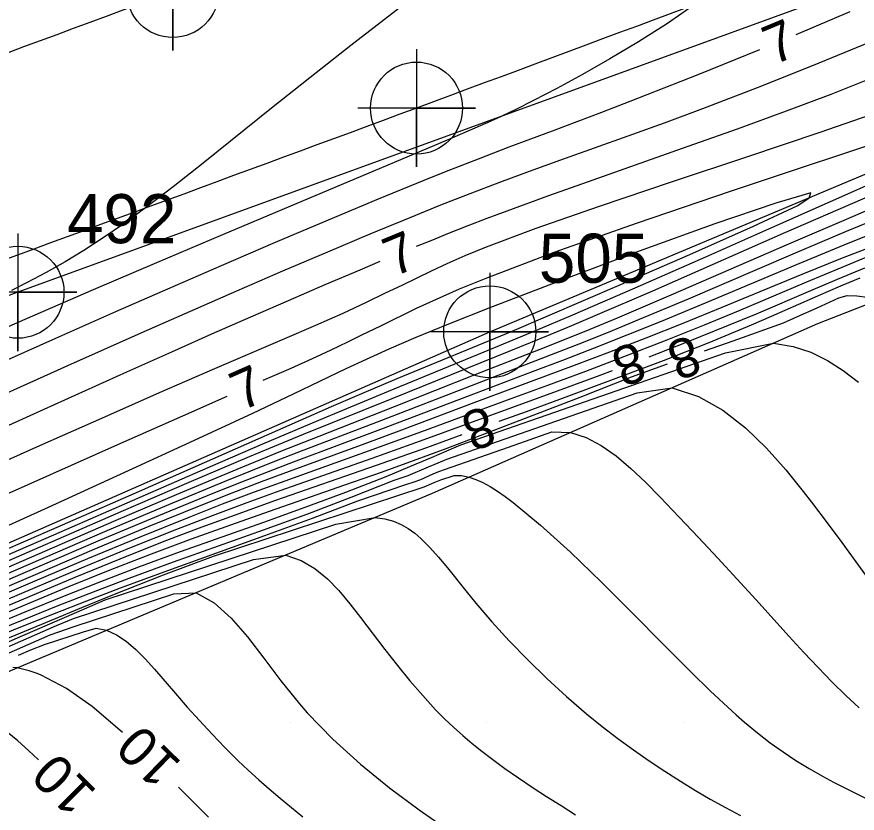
# Model space of a CAD drawing. Extents: x 2602990 to 2605851, y 618069 to 619180.
# Drawn here: x 2603486.05 to 2603528.88, y 618435.36 to 618475.94 of the extents above; entities that cross this region are included whole.
import ezdxf

# ---------------------------------------------------------------- set-up
doc = ezdxf.new("R2010")
doc.units = 0
for name, color, linetype in [('DTM Contours Major', 7, 'Continuous'), ('DTM Contours Major Text', 7, 'Continuous'), ('DTM Contours Minor', 7, 'Continuous'), ('DTM Contours Minor Text', 7, 'Continuous'), ('Exist DTM Breakline', 7, 'Continuous'), ('Exist DTM Breakline Cogo Number', 7, 'Continuous'), ('Exist DTM Breakline Cogo Point CELL', 7, 'Continuous'), ('Exist DTM Crownline', 7, 'Continuous'), ('Exist DTM Crownline Cogo Point CELL', 7, 'Continuous'), ('Exist DTM Drainline', 7, 'Continuous'), ('Exist DTM Drainline Cogo Number', 7, 'Continuous'), ('Exist DTM Drainline Cogo Point CELL', 7, 'Continuous'), ('Exist DTM QL2 LIDAR Elevation Point', 7, 'Continuous'), ('Exist Roads EOP', 7, 'Continuous'), ('Exist Roads EOP Cogo Point CELL', 7, 'Continuous'), ('PH Exist DTM Breakline', 7, 'Continuous')]:
    doc.layers.add(name, color=color, linetype=linetype)

# ---------------------------------------------------------------- blocks, each defined once
blk = doc.blocks.new('EXIST DTM CROWNLINE COGO POINT')
at = {"layer": 'Exist DTM Crownline Cogo Point CELL'}
blk.add_lwpolyline([(0, 0.06), (0, -0.06), (0, 0), (0.06, 0), (-0.06, 0)], dxfattribs=at)
blk.add_circle((0, 0), 0.04688, dxfattribs=at)
blk = doc.blocks.new('EXIST DTM BREAKLINE COGO POINT')
at = {"layer": 'Exist DTM Breakline Cogo Point CELL'}
blk.add_lwpolyline([(0, 0.06), (0, -0.06), (0, 0), (0.06, 0), (-0.06, 0)], dxfattribs=at)
blk.add_circle((0, 0), 0.04688, dxfattribs=at)
blk = doc.blocks.new('EXIST DTM DRAINLINE COGO POINT')
at = {"layer": 'Exist DTM Drainline Cogo Point CELL'}
blk.add_lwpolyline([(0, 0.06), (0, -0.06), (0, 0), (0.06, 0), (-0.06, 0)], dxfattribs=at)
blk.add_circle((0, 0), 0.04688, dxfattribs=at)
blk = doc.blocks.new('EXIST ROADS EOP COGO POINT')
at = {"layer": 'Exist Roads EOP Cogo Point CELL'}
blk.add_lwpolyline([(0, 0.06), (0, -0.06), (0, 0), (0.06, 0), (-0.06, 0)], dxfattribs=at)
blk.add_circle((0, 0), 0.04688, dxfattribs=at)

msp = doc.modelspace()

# ---------------------------------------------------------------- linework, layer by layer
at = {"layer": 'DTM Contours Major'}
for points in [[(2603518.278, 618458.623), (2603520.174, 618459.357), (2603522.323, 618460.222), (2603523.743, 618460.814), (2603526.509, 618461.993), (2603527.881, 618462.574), (2603529.264, 618463.143)], [(2603481.979, 618444.736), (2603486.86, 618446.813), (2603489.349, 618447.862), (2603491.81, 618448.879), (2603494.199, 618449.835), (2603496.028, 618450.537), (2603497.786, 618451.19), (2603499.475, 618451.8), (2603504.165, 618453.456), (2603506.802, 618454.404), (2603513.6, 618456.875), (2603515.77, 618457.676), (2603516.407, 618457.915)], [(2603486.144, 618443.411), (2603486.761, 618443.681), (2603487.461, 618443.955), (2603489.444, 618444.605), (2603490.09, 618444.789), (2603490.624, 618444.678), (2603491.135, 618444.451), (2603491.627, 618444.121), (2603492.109, 618443.706), (2603492.585, 618443.224), (2603493.064, 618442.692), (2603494.134, 618441.455), (2603494.737, 618440.768), (2603495.359, 618440.077), (2603495.999, 618439.386), (2603496.658, 618438.703), (2603497.334, 618438.033), (2603497.849, 618437.546), (2603498.376, 618437.066), (2603498.915, 618436.592), (2603499.47, 618436.12), (2603500.041, 618435.648), (2603500.63, 618435.172)]]:
    msp.add_lwpolyline(points, dxfattribs=at)
at = {"layer": 'DTM Contours Minor'}
for points in [[(2603534.643, 618476.984), (2603532.184, 618475.823), (2603529.478, 618474.635), (2603526.637, 618473.455), (2603523.772, 618472.317), (2603520.998, 618471.257), (2603519.038, 618470.532), (2603517.184, 618469.859), (2603513.755, 618468.635), (2603512.164, 618468.062), (2603510.644, 618467.503), (2603509.142, 618466.931), (2603507.642, 618466.34), (2603506.079, 618465.708), (2603504.049, 618464.868), (2603501.876, 618463.953), (2603499.597, 618462.98), (2603497.254, 618461.967), (2603494.883, 618460.931), (2603492.524, 618459.89), (2603488.639, 618458.155), (2603480.854, 618454.655), (2603475.931, 618452.461), (2603473.397, 618451.337)], [(2603520.67, 618476.615), (2603519.203, 618475.611), (2603517.724, 618474.668), (2603516.268, 618473.795), (2603514.87, 618473), (2603513.564, 618472.293), (2603512.386, 618471.681), (2603511.512, 618471.244), (2603510.739, 618470.872), (2603510.028, 618470.544), (2603509.035, 618470.108), (2603507.982, 618469.658), (2603496.53, 618464.829), (2603493.162, 618463.401), (2603489.945, 618462.027), (2603486.463, 618460.522), (2603483.034, 618459.024), (2603476.505, 618456.153), (2603474.754, 618455.38)], [(2603505.751, 618476.561), (2603503.065, 618474.481), (2603500.977, 618472.838), (2603499.029, 618471.283), (2603495.55, 618468.493), (2603494.016, 618467.283), (2603492.617, 618466.214), (2603491.499, 618465.398), (2603490.459, 618464.68), (2603489.471, 618464.041), (2603488.511, 618463.46), (2603487.552, 618462.918), (2603486.571, 618462.396), (2603485.783, 618461.995)], [(2603537.41, 618476.241), (2603535.733, 618475.427), (2603533.877, 618474.586), (2603531.872, 618473.728), (2603529.748, 618472.86), (2603527.533, 618471.992), (2603525.257, 618471.132), (2603522.755, 618470.218), (2603520.253, 618469.327), (2603515.407, 618467.624), (2603513.137, 618466.818), (2603511.022, 618466.046), (2603510.008, 618465.663), (2603509.031, 618465.287), (2603508.08, 618464.912), (2603507.141, 618464.535), (2603506.404, 618464.232)], [(2603509.993, 618464.22), (2603512.516, 618465.17), (2603515.744, 618466.295), (2603519.411, 618467.529), (2603523.249, 618468.809), (2603526.991, 618470.068), (2603530.369, 618471.243), (2603532.17, 618471.901), (2603533.761, 618472.509), (2603535.175, 618473.074), (2603536.441, 618473.604), (2603537.591, 618474.106), (2603538.656, 618474.587), (2603539.54, 618474.997), (2603540.379, 618475.399), (2603541.171, 618475.797), (2603541.913, 618476.194)], [(2603528.505, 618476.196), (2603525.751, 618475.033)], [(2603523.904, 618474.265), (2603520.751, 618472.985), (2603517.284, 618471.623), (2603515.852, 618471.074), (2603513.336, 618470.124), (2603511.131, 618469.297), (2603509.556, 618468.696), (2603507.937, 618468.061), (2603506.796, 618467.602), (2603504.463, 618466.646), (2603501.91, 618465.579), (2603499.215, 618464.436), (2603496.459, 618463.253), (2603493.722, 618462.066), (2603491.083, 618460.91), (2603488.015, 618459.551), (2603481.926, 618456.833)], [(2603535.902, 618470.244), (2603528.835, 618467.109), (2603524.969, 618465.392), (2603521.138, 618463.698), (2603517.537, 618462.119), (2603514.361, 618460.747), (2603512.515, 618459.966), (2603510.133, 618458.977), (2603504.973, 618456.846), (2603501.428, 618455.369), (2603499.34, 618454.488), (2603498.566, 618454.158), (2603495.393, 618452.788), (2603487.929, 618449.533), (2603484.023, 618447.839)], [(2603510.05, 618462.66), (2603513.43, 618463.946), (2603517.688, 618465.446), (2603522.422, 618467.051), (2603531.717, 618470.147)], [(2603531.776, 618467.787), (2603528.512, 618466.385), (2603525.1, 618464.893), (2603518.447, 618461.966), (2603515.509, 618460.697), (2603514.322, 618460.195), (2603513.218, 618459.735), (2603511.209, 618458.915), (2603505.158, 618456.475), (2603500.651, 618454.653), (2603498.876, 618453.923), (2603497.898, 618453.515), (2603494.816, 618452.205), (2603491.353, 618450.711), (2603484.007, 618447.526)], [(2603467.823, 618441.669), (2603468.077, 618441.754), (2603469.389, 618442.221), (2603470.948, 618442.8), (2603473.123, 618443.638), (2603474.866, 618444.331), (2603475.321, 618444.514), (2603479.378, 618446.189), (2603483.727, 618448.036), (2603488.116, 618449.934), (2603492.295, 618451.762), (2603502.095, 618456.088), (2603503.636, 618456.755), (2603505.439, 618457.51), (2603511.293, 618459.919), (2603516.753, 618462.272), (2603520.341, 618463.83), (2603523.599, 618465.274), (2603525.851, 618466.33), (2603526.421, 618466.723)], [(2603526.421, 618466.723), (2603526.516, 618466.966), (2603524.727, 618466.449), (2603521.623, 618465.387), (2603517.772, 618463.998), (2603513.744, 618462.497), (2603510.107, 618461.1), (2603508.052, 618460.283), (2603506.381, 618459.594), (2603505.01, 618459.002), (2603503.852, 618458.48), (2603502.822, 618457.996), (2603500.13, 618456.706), (2603498.063, 618455.729), (2603495.085, 618454.345), (2603491.542, 618452.717), (2603487.65, 618450.943), (2603483.623, 618449.118)], [(2603479.762, 618445.077), (2603480.992, 618445.597), (2603484.121, 618446.941), (2603490.657, 618449.757), (2603493.796, 618451.091), (2603496.669, 618452.284), (2603497.976, 618452.812), (2603499.194, 618453.294), (2603500.337, 618453.738), (2603504.439, 618455.309), (2603509.439, 618457.247), (2603511.946, 618458.207), (2603513.292, 618458.727), (2603514.708, 618459.282), (2603516.203, 618459.88), (2603517.782, 618460.527), (2603520.277, 618461.578), (2603525.613, 618463.866), (2603528.325, 618465.013), (2603530.98, 618466.099)], [(2603484.063, 618447.234), (2603491, 618450.233), (2603494.302, 618451.647), (2603497.28, 618452.897), (2603498.43, 618453.369), (2603499.502, 618453.802), (2603501.454, 618454.576), (2603505.3, 618456.088), (2603509.408, 618457.709), (2603512.728, 618459.011), (2603513.956, 618459.501), (2603515.264, 618460.032), (2603516.662, 618460.611), (2603519.392, 618461.772), (2603525.394, 618464.375), (2603528.448, 618465.691), (2603529.312, 618466.055)], [(2603481.239, 618445.384), (2603487.249, 618447.966), (2603490.322, 618449.282), (2603493.295, 618450.537), (2603496.058, 618451.673), (2603497.51, 618452.25), (2603498.869, 618452.778), (2603500.147, 618453.265), (2603504.594, 618454.93), (2603509.472, 618456.789), (2603512.338, 618457.87), (2603513.876, 618458.454), (2603515.482, 618459.073), (2603517.156, 618459.732), (2603518.898, 618460.435), (2603521.144, 618461.369), (2603525.83, 618463.345), (2603528.212, 618464.328), (2603530.581, 618465.268)], [(2603481.487, 618445.17), (2603487.116, 618447.581), (2603489.994, 618448.808), (2603492.799, 618449.984), (2603495.445, 618451.061), (2603497.032, 618451.685), (2603498.527, 618452.256), (2603499.941, 618452.784), (2603503.798, 618454.197), (2603505.678, 618454.896), (2603509.495, 618456.331), (2603514.47, 618458.186), (2603516.269, 618458.869), (2603518.119, 618459.585), (2603520.009, 618460.336), (2603521.999, 618461.149), (2603526.064, 618462.824), (2603528.133, 618463.656), (2603530.224, 618464.461)], [(2603478.756, 618450.312), (2603487.382, 618454.165), (2603490.383, 618455.496), (2603493.329, 618456.792), (2603496.149, 618458.017), (2603499.712, 618459.544), (2603501.284, 618460.224), (2603502.682, 618460.842), (2603503.877, 618461.396), (2603504.844, 618461.883), (2603505.686, 618462.276), (2603507.186, 618463.005), (2603507.979, 618463.377), (2603508.893, 618463.776), (2603509.993, 618464.22)], [(2603481.734, 618444.954), (2603486.988, 618447.198), (2603489.671, 618448.336), (2603492.306, 618449.433), (2603494.828, 618450.451), (2603496.541, 618451.116), (2603498.169, 618451.729), (2603499.72, 618452.298), (2603503.978, 618453.826), (2603506.695, 618454.818), (2603511.251, 618456.492), (2603513.11, 618457.174), (2603515.047, 618457.891), (2603517.04, 618458.644), (2603519.064, 618459.429), (2603521.097, 618460.244), (2603522.828, 618460.963), (2603526.317, 618462.443), (2603528.106, 618463.193), (2603529.943, 618463.942)], [(2603504.557, 618463.466), (2603503.535, 618463.038), (2603501.745, 618462.277), (2603499.887, 618461.476), (2603497.964, 618460.639), (2603495.98, 618459.766), (2603493.939, 618458.859), (2603491.634, 618457.827), (2603486.903, 618455.692), (2603482.135, 618453.535)], [(2603498.609, 618457.42), (2603500.025, 618458.041), (2603501.112, 618458.526), (2603502.075, 618458.968), (2603502.914, 618459.372), (2603503.625, 618459.743), (2603504.602, 618460.2), (2603506.425, 618461.09), (2603507.433, 618461.562), (2603508.615, 618462.079), (2603510.05, 618462.66)], [(2603510.629, 618455.332), (2603511.832, 618455.766), (2603514.187, 618456.626), (2603516.602, 618457.522), (2603519.006, 618458.437), (2603521.327, 618459.35), (2603523.493, 618460.244), (2603524.509, 618460.683), (2603527.296, 618461.916), (2603528.168, 618462.292), (2603529.026, 618462.646)], [(2603521.1, 618458.926), (2603522.557, 618459.434), (2603525.116, 618460.344), (2603525.842, 618460.671), (2603526.83, 618461.121), (2603527.945, 618461.617), (2603528.372, 618461.733), (2603528.866, 618461.724), (2603529.389, 618461.654)], [(2603480.818, 618443.282), (2603486.474, 618445.615), (2603488.393, 618446.395), (2603490.325, 618447.162), (2603492.27, 618447.907), (2603494.391, 618448.687), (2603496.517, 618449.445), (2603498.637, 618450.194), (2603500.743, 618450.948), (2603502.825, 618451.719), (2603504.874, 618452.519), (2603505.642, 618452.834), (2603506.41, 618453.156), (2603507.183, 618453.487), (2603507.966, 618453.829), (2603508.679, 618454.124), (2603522.166, 618458.824), (2603524.609, 618459.316), (2603525.608, 618459.15), (2603526.519, 618458.848), (2603527.365, 618458.429), (2603528.165, 618457.914), (2603528.941, 618457.32)], [(2603482.454, 618444.29), (2603486.6, 618446.031), (2603488.705, 618446.904), (2603490.814, 618447.757), (2603492.914, 618448.578), (2603494.948, 618449.339), (2603496.956, 618450.062), (2603498.933, 618450.756), (2603502.773, 618452.086), (2603504.627, 618452.738), (2603506.27, 618453.332), (2603507.932, 618453.947), (2603509.669, 618454.603), (2603512.149, 618455.553), (2603514.756, 618456.567), (2603517.381, 618457.601), (2603519.214, 618458.261)], [(2603481.196, 618443.115), (2603486.403, 618445.236), (2603488.167, 618445.943), (2603489.958, 618446.645), (2603491.784, 618447.338), (2603494.04, 618448.162), (2603498.621, 618449.795), (2603500.884, 618450.62), (2603503.087, 618451.46), (2603505.289, 618452.327), (2603505.995, 618452.562), (2603507.036, 618453.006), (2603507.525, 618453.219), (2603507.971, 618453.4), (2603517.656, 618456.774), (2603519.439, 618457.038), (2603520.782, 618456.602), (2603522.032, 618455.897), (2603523.189, 618454.991), (2603524.256, 618453.953), (2603525.233, 618452.851), (2603526.122, 618451.753), (2603526.553, 618451.201), (2603527.354, 618450.148), (2603528.095, 618449.147), (2603530.372, 618446.016)], [(2603484.253, 618451.055), (2603491.206, 618454.154), (2603494.507, 618455.617), (2603496.778, 618456.615)], [(2603481.571, 618442.947), (2603486.348, 618444.884), (2603487.968, 618445.532), (2603489.626, 618446.182), (2603491.337, 618446.836), (2603493.747, 618447.728), (2603498.698, 618449.516), (2603501.12, 618450.401), (2603503.426, 618451.271), (2603505.879, 618452.102), (2603506.295, 618452.239), (2603506.635, 618452.371), (2603507.26, 618452.646), (2603507.564, 618452.775), (2603507.845, 618452.881), (2603511.105, 618454.013), (2603513.315, 618454.786), (2603514.27, 618454.76), (2603515.061, 618454.502), (2603515.83, 618454.096), (2603516.586, 618453.565), (2603517.336, 618452.933), (2603518.086, 618452.222), (2603518.844, 618451.457), (2603519.812, 618450.449), (2603520.794, 618449.408), (2603521.777, 618448.35), (2603523.707, 618446.243), (2603525.411, 618444.37), (2603526.163, 618443.552), (2603526.891, 618442.776), (2603527.601, 618442.044), (2603528.296, 618441.359), (2603528.981, 618440.724)], [(2603482.219, 618444.516), (2603486.73, 618446.426), (2603489.026, 618447.387), (2603491.311, 618448.324), (2603493.558, 618449.214), (2603495.494, 618449.95), (2603497.377, 618450.64), (2603499.208, 618451.291), (2603504.376, 618453.09), (2603506.939, 618453.999), (2603508.748, 618454.652)], [(2603484.878, 618443.981), (2603487.827, 618445.204), (2603489.358, 618445.834), (2603490.949, 618446.483), (2603493.52, 618447.513), (2603496.076, 618448.463), (2603506.811, 618451.988), (2603507.318, 618452.209), (2603507.664, 618452.34), (2603508.334, 618452.574), (2603508.712, 618452.564), (2603509.1, 618452.482), (2603509.449, 618452.365), (2603509.805, 618452.207), (2603510.17, 618452.009), (2603510.547, 618451.774), (2603510.938, 618451.504), (2603511.345, 618451.199), (2603512.74, 618450.043), (2603514.259, 618448.658), (2603515.843, 618447.129), (2603517.436, 618445.543), (2603518.98, 618443.986), (2603520.417, 618442.545), (2603521.381, 618441.601), (2603521.837, 618441.166), (2603522.279, 618440.755), (2603522.71, 618440.366), (2603523.134, 618439.996), (2603523.793, 618439.451), (2603524.446, 618438.948), (2603525.098, 618438.48), (2603525.756, 618438.044), (2603526.427, 618437.633), (2603527.115, 618437.242), (2603527.673, 618436.944), (2603528.248, 618436.649), (2603530.086, 618435.732)], [(2603483.703, 618443.253), (2603486.353, 618444.406), (2603489.103, 618445.606), (2603490.557, 618446.232), (2603502.304, 618450.087), (2603504.315, 618450.433), (2603504.805, 618450.361), (2603505.242, 618450.24), (2603505.636, 618450.073), (2603505.996, 618449.867), (2603506.33, 618449.625), (2603506.647, 618449.353), (2603507.099, 618448.905), (2603507.544, 618448.408), (2603507.991, 618447.868), (2603508.929, 618446.687), (2603509.44, 618446.058), (2603510.252, 618445.113), (2603511.134, 618444.15), (2603512.074, 618443.184), (2603513.055, 618442.23), (2603514.065, 618441.305), (2603515.089, 618440.424), (2603515.887, 618439.777), (2603516.685, 618439.163), (2603517.482, 618438.581), (2603518.278, 618438.026), (2603519.073, 618437.498), (2603519.865, 618436.992), (2603520.628, 618436.523), (2603521.392, 618436.074), (2603522.158, 618435.644), (2603522.93, 618435.233)], [(2603485.115, 618443.632), (2603488.073, 618444.919), (2603488.935, 618445.279), (2603498.106, 618448.29), (2603499.752, 618448.514), (2603500.54, 618448.243), (2603501.244, 618447.833), (2603501.881, 618447.31), (2603502.469, 618446.7), (2603503.026, 618446.029), (2603503.569, 618445.324), (2603504.813, 618443.695), (2603505.445, 618442.889), (2603506.086, 618442.103), (2603506.735, 618441.348), (2603507.395, 618440.632), (2603507.849, 618440.174), (2603508.31, 618439.736), (2603508.778, 618439.317), (2603509.254, 618438.912), (2603509.74, 618438.52), (2603510.238, 618438.138), (2603510.914, 618437.642), (2603511.609, 618437.157), (2603512.32, 618436.68), (2603513.046, 618436.209), (2603513.783, 618435.743), (2603514.529, 618435.28)], [(2603484.528, 618443.043), (2603487.743, 618444.441), (2603488.979, 618444.872), (2603494.051, 618446.537), (2603495.188, 618446.596), (2603496.108, 618446.073), (2603496.969, 618445.304), (2603497.803, 618444.347), (2603498.64, 618443.259), (2603499.512, 618442.099), (2603500.45, 618440.925), (2603500.846, 618440.468), (2603502.149, 618439.124), (2603503.563, 618437.854), (2603505.046, 618436.658), (2603506.561, 618435.532), (2603508.068, 618434.476), (2603509.25, 618433.677)], [(2603491.431, 618439.469), (2603491.189, 618439.695), (2603489.887, 618440.789), (2603488.581, 618441.709), (2603487.285, 618442.391), (2603487.081, 618442.473), (2603486.877, 618442.547), (2603486.674, 618442.612), (2603486.47, 618442.67), (2603486.266, 618442.719), (2603486.061, 618442.76), (2603485.854, 618442.791)], [(2603487.151, 618438.079), (2603486.649, 618438.56), (2603486.111, 618439.043), (2603485.565, 618439.487)], [(2603495.825, 618435.163), (2603494.951, 618436.026), (2603494.299, 618436.681)]]:
    msp.add_lwpolyline(points, dxfattribs=at)
at = {"layer": 'Exist DTM Breakline'}
msp.add_lwpolyline([(2603537.954, 618480.779), (2603486.109, 618461.906), (2603428.704, 618440.722), (2603369.241, 618418.295), (2603303.922, 618394.289), (2603246.763, 618372.687), (2603198.271, 618355.074)], dxfattribs=at)
at = {"layer": 'Exist DTM Crownline'}
msp.add_spline([(2603233.488, 618380.754), (2603285.185, 618400.095), (2603335.457, 618418.629), (2603390.812, 618439.069), (2603440.087, 618457.325), (2603493.996, 618477.231), (2603542.655, 618495.301), (2603600.808, 618516.867), (2603653.659, 618536.362), (2603706.222, 618555.742), (2603764.811, 618577.593), (2603823.52, 618599.847), (2603878.564, 618620.56), (2603937.951, 618643.078), (2603997.369, 618665.789), (2604036.209, 618680.665), (2604055.311, 618688.017)], degree=3, dxfattribs=at)
at = {"layer": 'Exist DTM Drainline'}
msp.add_lwpolyline([(2603204.098, 618342.063), (2603247.886, 618359.31), (2603300.002, 618379.256), (2603348.063, 618397.511), (2603388.725, 618412.554), (2603432.793, 618429.056), (2603474.09, 618444.074), (2603510.151, 618459.891), (2603545.952, 618474.924)], dxfattribs=at)
at = {"layer": 'Exist DTM QL2 LIDAR Elevation Point'}
for p, q in [((2603500, 618440), (2603500, 618440)), ((2603510, 618440), (2603510, 618440)), ((2603520, 618440), (2603520, 618440))]:
    msp.add_line(p, q, dxfattribs=at)
at = {"layer": 'Exist Roads EOP'}
for points in [[(2603230.17, 618389.98), (2603282.929, 618409.597), (2603332.773, 618427.868), (2603388.167, 618448.413), (2603437.203, 618466.721), (2603490.778, 618486.527), (2603539.039, 618504.558), (2603597.451, 618526.156), (2603651.053, 618545.972), (2603705.208, 618566.084), (2603762.02, 618587.183), (2603820.334, 618609.162), (2603876.341, 618629.99), (2603934.909, 618652.28), (2603996.409, 618675.568), (2604033.216, 618689.957), (2604052.01, 618697.199)], [(2604034.633, 618668.486), (2603984.89, 618650.123), (2603936.767, 618631.654), (2603888.195, 618613.335), (2603837.766, 618594.258), (2603782.918, 618573.705), (2603731.939, 618554.39), (2603671.126, 618532.171), (2603621.822, 618514.106), (2603561.545, 618491.877), (2603506.421, 618471.293), (2603452.163, 618451.33), (2603398.364, 618431.316), (2603341.431, 618410.355), (2603281.65, 618388.199), (2603223.033, 618366.475), (2603185.717, 618352.612)]]:
    msp.add_spline(points, degree=3, dxfattribs=at)
at = {"layer": 'PH Exist DTM Breakline'}
msp.add_lwpolyline([(2603546.278, 618467.89), (2603526.855, 618460.306), (2603507.213, 618451.651), (2603485.725, 618442.619), (2603466.383, 618433.876), (2603454.696, 618429.386), (2603442.234, 618424.385), (2603428.822, 618418.102), (2603416.965, 618413.956), (2603393.207, 618405.535), (2603378.639, 618399.772), (2603357.505, 618392.883), (2603332.502, 618384.211), (2603305.954, 618375.46), (2603282.242, 618367.811), (2603247.909, 618354.209), (2603229.683, 618345.761), (2603219.668, 618341.177), (2603212.41, 618339.282), (2603206.143, 618338.068)], dxfattribs=at)

# ---------------------------------------------------------------- block references
at = {"layer": 'Exist DTM Breakline Cogo Point CELL', "xscale": 50, "yscale": 50}
msp.add_blockref('EXIST DTM BREAKLINE COGO POINT', (2603486.109, 618461.906), dxfattribs=at)
at = {"layer": 'Exist DTM Crownline Cogo Point CELL', "xscale": 50, "yscale": 50}
msp.add_blockref('EXIST DTM CROWNLINE COGO POINT', (2603493.996, 618477.231), dxfattribs=at)
at = {"layer": 'Exist DTM Drainline Cogo Point CELL', "xscale": 50, "yscale": 50}
msp.add_blockref('EXIST DTM DRAINLINE COGO POINT', (2603510.151, 618459.891), dxfattribs=at)
msp.add_blockref('EXIST DTM DRAINLINE COGO POINT', (2603510.151, 618459.891), dxfattribs=at)
at = {"layer": 'Exist Roads EOP Cogo Point CELL', "xscale": 50, "yscale": 50}
msp.add_blockref('EXIST ROADS EOP COGO POINT', (2603506.421, 618471.293), dxfattribs=at)

# ---------------------------------------------------------------- texts
at = {"layer": 'DTM Contours Major Text'}
msp.add_text('8', height=2, rotation=200.7152, dxfattribs=at).set_placement((2603517.601, 618459.434))
at = {"layer": 'DTM Contours Minor Text'}
for s, rotation, p in [('7', 22.5893, (2603524.61, 618473.47)), ('7', 22.5005, (2603505.258, 618462.678)), ('8', 199.4262, (2603520.439, 618459.758)), ('7', 23.719, (2603497.498, 618455.839)), ('8', 199.8553, (2603509.964, 618456.155)), ('10', 135.8077, (2603494.51, 618437.903)), ('10', 135.2524, (2603490.194, 618436.462))]:
    msp.add_text(s, height=2, rotation=rotation, dxfattribs=at).set_placement(p)
at = {"layer": 'Exist DTM Breakline Cogo Number'}
msp.add_text('492', height=2.5, dxfattribs=at).set_placement((2603488.609, 618464.406))
at = {"layer": 'Exist DTM Drainline Cogo Number'}
msp.add_text('505', height=2.5, dxfattribs=at).set_placement((2603512.651, 618462.391))

doc.saveas('drawing.dxf')
